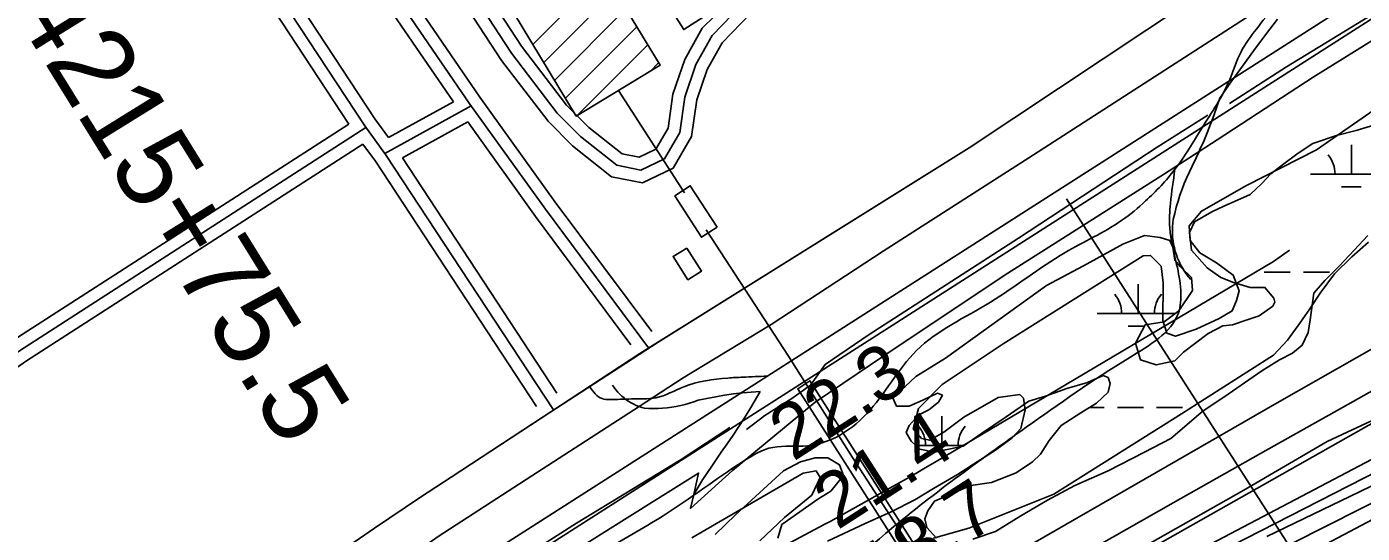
# Model space of a CAD drawing. Extents: x 3477039 to 3515015, y 546746 to 572297.
# Drawn here: x 3486854 to 3488491, y 563182 to 563803 of the extents above; entities that cross this region are included whole.
import ezdxf

# ---------------------------------------------------------------- set-up
doc = ezdxf.new("R2010")
doc.units = 0
for name, color, linetype in [('V-BLDG-OTLN', 7, 'Continuous'), ('V-CHAN-DOCK', 7, 'Continuous'), ('V-FLOD-BASE', 7, 'Continuous'), ('V-LEVE-TOET', 7, 'Continuous'), ('V-RIVR-EDGE', 7, 'Continuous'), ('V-RIVR-RANG', 7, 'Continuous'), ('V-ROAD-CNTR', 7, 'Continuous'), ('V-SITE-VEGE', 7, 'Continuous'), ('V-SURV-IDEN', 7, 'Continuous'), ('V-SURV-LINE', 7, 'Continuous'), ('V-TOPO-DPTH', 7, 'Continuous'), ('V-TOPO-MINR', 7, 'Continuous'), ('V-TOPO-WATR', 7, 'Continuous'), ('V-UTIL-LINE', 7, 'Continuous'), ('V-WETL-SWMP', 7, 'Continuous')]:
    doc.layers.add(name, color=color, linetype=linetype)

msp = doc.modelspace()

# ---------------------------------------------------------------- linework, layer by layer
at = {"layer": 'V-BLDG-OTLN'}
for p, q in [((3487474.5, 563781.7), (3487561.9, 563869.1)), ((3487487.8, 563759.7), (3487575.3, 563847.1)), ((3487501.2, 563737.6), (3487588.6, 563825.1)), ((3487514.5, 563715.6), (3487602, 563803.1)), ((3487528.8, 563694.6), (3487615.3, 563781.1)), ((3487618.6, 563749), (3487628.7, 563759.1))]:
    msp.add_line(p, q, dxfattribs=at)
for points in [[(3487980.8, 564005.3), (3487659.5, 563799.9), (3487590.5, 563907.8), (3487551.6, 563886), (3487630.5, 563756.2), (3487527.7, 563693.9), (3487450.8, 563820.7), (3487443.1, 563816), (3487200.6, 564196.3), (3487291.2, 564254.2), (3487284.9, 564274), (3487304.3, 564286.5), (3487549.5, 563910.4), (3487555.4, 563914.2), (3487552.1, 563919.3), (3487572.9, 563934.1), (3487547.9, 563975.9), (3487869.1, 564178.9)], [(3487700.5, 563557.8), (3487681.4, 563545.4), (3487648.4, 563595.9), (3487667.5, 563608.4)], [(3487663.3, 563532), (3487681.2, 563503.7), (3487664.5, 563493.2), (3487646.5, 563521.8)]]:
    msp.add_lwpolyline(points, close=True, dxfattribs=at)
at = {"layer": 'V-CHAN-DOCK'}
msp.add_lwpolyline([(3488135.6, 562865.5), (3487814.1, 563369.2), (3487799.1, 563359.6), (3488118.3, 562859.4)], dxfattribs=at)
at = {"layer": 'V-FLOD-BASE'}
for points in [[(3490349.7, 564934.6), (3490243.1, 564888.4), (3490214.8, 564876.5), (3490159.9, 564840.8), (3490055.4, 564777), (3489940.9, 564710.3), (3489786.3, 564626), (3489645.4, 564550.9), (3489592.3, 564521.7), (3489506.1, 564468.2), (3489376.1, 564384.8), (3489280.4, 564321.4), (3489220.8, 564288.1), (3489049.5, 564170.6), (3488869.9, 564054.4), (3488692.8, 563942.2), (3488565.1, 563856.4), (3488398.1, 563754.1), (3488328.4, 563709.2)], [(3488301.8, 563694.8), (3488239.8, 563655.7), (3488069.7, 563544.1), (3487886.6, 563426.1), (3487832.8, 563389.2), (3487815, 563364.2), (3487791.9, 563347.5), (3487758.8, 563326.8), (3487736.4, 563309.5)], [(3487715.9, 563312.1), (3487656.2, 563272.9), (3487528.1, 563194.8), (3487371, 563094.6), (3487204.9, 562973), (3487043.9, 562845.9), (3486906.1, 562740.9), (3486744.7, 562616.2), (3486537, 562452.9), (3486382, 562333.4), (3486226.5, 562216.3), (3486049, 562077.7), (3485892.2, 561953), (3485879.2, 561940.8), (3485866.1, 561927.5), (3485851.7, 561900.1), (3485845.8, 561892.6), (3485832.2, 561886.9), (3485795.1, 561869.2), (3485769.7, 561854.8), (3485750.8, 561844.5), (3485730.7, 561826), (3485699.8, 561792.3), (3485690.8, 561775.5)]]:
    msp.add_lwpolyline(points, dxfattribs=at)
at = {"layer": 'V-LEVE-TOET'}
for points in [[(3487605, 563337.8), (3487658.8, 563373), (3487766.8, 563438.5), (3487903.8, 563528.3), (3488088.1, 563646.3), (3488267.7, 563761.9), (3488391.7, 563842.5), (3488412.4, 563854.2)], [(3486750.8, 562587.5), (3486879.1, 562687.9), (3486993.2, 562772.1), (3487096.2, 562851.8), (3487208, 562941.9), (3487319.2, 563024.3), (3487456.9, 563117.7), (3487586.8, 563199.3), (3487677.7, 563256.3), (3487671.7, 563230.2), (3487667.8, 563213), (3487719.3, 563259.3), (3487820.6, 563343.1), (3487922.4, 563411.9), (3488056.5, 563501.2), (3488248.5, 563623.2), (3488291.1, 563650.3), (3488313.4, 563664.6), (3488431, 563741.7), (3488574.5, 563830.8)], [(3484546.9, 561015), (3484692.5, 561128.1), (3484849.8, 561248.7), (3485030.2, 561384.9), (3485192.2, 561507.2), (3485354.9, 561634.2), (3485507.5, 561747.9), (3485642.4, 561857.6), (3485758.5, 561955.9), (3485787.5, 561980.7), (3485856.7, 562032.6), (3485991.5, 562132.4), (3486127.5, 562234.5), (3486285.4, 562351.1), (3486414.3, 562446.8), (3486552.1, 562554.2), (3486666.4, 562654.2), (3486800.7, 562759.3), (3486937.3, 562861.4), (3487055, 562954.9), (3487212.4, 563075), (3487358.4, 563178.7), (3487480.4, 563257.3), (3487605, 563337.8)]]:
    msp.add_lwpolyline(points, dxfattribs=at)
at = {"layer": 'V-RIVR-EDGE'}
msp.add_lwpolyline([(3488508.4, 563323), (3488448.2, 563295), (3488345.8, 563235.2), (3488231, 563170.5), (3488094.8, 563082), (3488051.8, 563050.8), (3487960.3, 562961), (3487863.3, 562893.2), (3487765.1, 562834.6), (3487574.9, 562708.3), (3487490.8, 562649.1), (3487428.2, 562607.5), (3487363.8, 562563.6), (3487339.2, 562537.3), (3487292.6, 562521.5), (3487263.7, 562504.4), (3487204.1, 562438.4), (3487173.5, 562436.6), (3487115.2, 562408.6), (3487037.9, 562383), (3486978.4, 562355), (3486890, 562287.8), (3486784.5, 562221.3)], dxfattribs=at)
at = {"layer": 'V-RIVR-RANG'}
msp.add_line((3488128.7, 563592.6), (3488689.9, 562717.1), dxfattribs=at)
at = {"layer": 'V-ROAD-CNTR'}
for points in [[(3489035.6, 564320.4), (3488932.9, 564255.8), (3488391.4, 563908.9), (3488009.3, 563655), (3487605.7, 563402.9), (3487374.3, 563251.4)], [(3488907.8, 564239.7), (3488391.4, 563908.9), (3488009.3, 563655), (3487628.1, 563416.9)], [(3487170.9, 564225.1), (3487281.7, 564053.7), (3487460.7, 563779.4), (3487515.8, 563707.4), (3487543, 563679.9), (3487583.9, 563647.6), (3487604.9, 563643.4), (3487625.2, 563653.2), (3487640.3, 563678.9), (3487646.3, 563720.6), (3487660.6, 563763), (3487682.1, 563801.6), (3487727.5, 563846.3)], [(3485418.5, 563172.2), (3485492.9, 563221.9), (3485706.2, 563357.7), (3485877.1, 563466.6), (3485981.6, 563528.1), (3486052.3, 563579.1), (3486132.4, 563628.1), (3486212.7, 563689), (3486353.5, 563803.2), (3486579.9, 563943), (3486932.4, 564164.9), (3486960.7, 564175.6), (3487097.6, 563942.2), (3487268.4, 563681.9), (3487294, 563646.9), (3487499.8, 563333.6)], [(3486976.7, 564178.1), (3487110.4, 563950.1), (3487280.7, 563690.5), (3487297.5, 563667.5)], [(3486375.3, 563799.1), (3486587.9, 563930.3), (3486939.1, 564151.4), (3486954.2, 564157.1), (3487084.9, 563934.3), (3487249, 563684.1)], [(3487616.4, 563409.6), (3487489.9, 563579.6), (3487397.4, 563708.6), (3487243.6, 563933.3), (3487133.2, 564092)], [(3487620.2, 563429.6), (3487502, 563588.5), (3487409.7, 563717.2), (3487255.9, 563941.8), (3487145.5, 564100.7)], [(3487377.4, 563711.4), (3487231.2, 563924.7), (3487120, 564084.7)], [(3487269.1, 564045.5), (3487448.4, 563770.8), (3487504.5, 563697.5), (3487533, 563668.7), (3487577.4, 563633.6), (3487606.9, 563627.7), (3487635.8, 563641.6), (3487654.7, 563673.9), (3487660.9, 563717.1), (3487674.3, 563756.9), (3487694.3, 563792.6), (3487731.2, 563830.7)], [(3487256.5, 564037.4), (3487436.2, 563762.1), (3487493.1, 563687.7), (3487523, 563657.5), (3487570.9, 563619.5), (3487608.9, 563612.1), (3487646.4, 563630.1), (3487669.1, 563668.8), (3487675.6, 563713.6), (3487688.1, 563750.8), (3487706.4, 563783.6), (3487741.1, 563819.4)], [(3488387, 563812.7), (3488372.6, 563793.6), (3488358.3, 563774.3), (3488344.2, 563755), (3488330.2, 563735.5), (3488316.4, 563715.9)], [(3488316.4, 563715.9), (3488312.9, 563705.2), (3488309.1, 563694.5), (3488305.2, 563684), (3488301.1, 563673.5), (3488296.8, 563663.1), (3488292.2, 563652.8), (3488291.1, 563650.3), (3488287.5, 563642.6), (3488282.6, 563632.5), (3488279.2, 563625.5), (3488276, 563618.5), (3488273, 563611.4), (3488270.2, 563604.2), (3488267.7, 563596.9), (3488265.3, 563589.5), (3488263.2, 563582.1), (3488261.2, 563574.6), (3488259.5, 563567.1), (3488258.9, 563562.8), (3488258.5, 563558.4), (3488258.4, 563554), (3488258.4, 563549.6), (3488258.7, 563545.2), (3488259.2, 563540.8), (3488259.9, 563536.5), (3488260.8, 563532.2), (3488261.9, 563527.9), (3488263.3, 563523.8), (3488264.8, 563519.6), (3488266.5, 563515.6), (3488268.5, 563511.6), (3488270.6, 563507.8), (3488272.9, 563504.1), (3488275.4, 563500.4), (3488278.1, 563497), (3488280.9, 563493.6)], [(3487293.3, 563648), (3487399.1, 563706.2)], [(3487297.5, 563667.5), (3487377.4, 563711.4)], [(3486716.1, 563334.3), (3486837.1, 563418.8), (3487249, 563684.1)], [(3487314.7, 563642.7), (3487394.7, 563686.7)], [(3487594.7, 563413.6), (3487477.8, 563570.8), (3487394.7, 563686.7)], [(3486724.7, 563322), (3486845.5, 563406.3), (3487269.8, 563679.7)], [(3486733.3, 563309.7), (3486853.8, 563393.9), (3487266.2, 563659.5)], [(3487266.2, 563659.5), (3487281.6, 563638.4), (3487479, 563337.9)], [(3487314.7, 563642.7), (3487504.1, 563354.3)], [(3487628.1, 563416.9), (3487487.2, 563325.3)], [(3487753.3, 563356.4), (3487742.3, 563355.6), (3487731.4, 563354.5), (3487720.4, 563353.2), (3487709.5, 563351.6), (3487698.6, 563349.9), (3487687.8, 563347.8), (3487677, 563345.6), (3487671.7, 563343.7), (3487666.4, 563341.9), (3487661.1, 563340.4), (3487655.7, 563339), (3487650.2, 563337.9), (3487644.7, 563337), (3487639.1, 563336.3), (3487633.6, 563335.8), (3487628, 563335.5), (3487622.4, 563335.4), (3487616.8, 563335.5), (3487611.2, 563335.8), (3487607.9, 563336.8), (3487605, 563337.8), (3487601.3, 563339.2), (3487598.1, 563340.7), (3487595, 563342.4), (3487592, 563344.2), (3487589.1, 563346.2), (3487586.3, 563348.3), (3487583.6, 563350.6), (3487581, 563353), (3487578.6, 563355.6), (3487576.3, 563358.3), (3487574.2, 563361.1), (3487572.2, 563364)], [(3487753.3, 563356.4), (3487747, 563345.5), (3487740.4, 563334.6), (3487733.8, 563323.9), (3487727, 563313.2), (3487720, 563302.7), (3487712.8, 563292.3), (3487705.5, 563282), (3487694, 563264.9), (3487682.5, 563247.8), (3487671.7, 563230.2)], [(3487487.2, 563325.3), (3487374.3, 563251.4)], [(3487374.3, 563251.4), (3487355.5, 563239), (3487336.7, 563226.6), (3487317.9, 563214.1), (3487299.2, 563201.5), (3487280.5, 563188.9), (3487261.9, 563176.2), (3487243.3, 563163.4), (3487224.8, 563150.6), (3487206.3, 563137.7), (3487187.8, 563124.7), (3487169.4, 563111.6), (3487151.1, 563098.5), (3487132.8, 563085.4), (3487114.5, 563072.1), (3487096.3, 563058.8), (3487078.1, 563045.5), (3487076.1, 563044)], [(3487374.3, 563251.4), (3487355.5, 563239), (3487336.7, 563226.6), (3487317.9, 563214.1), (3487299.2, 563201.5), (3487280.5, 563188.9), (3487261.9, 563176.2), (3487243.3, 563163.4), (3487224.8, 563150.6), (3487206.3, 563137.7), (3487187.8, 563124.7), (3487169.4, 563111.6), (3487151.1, 563098.5), (3487132.8, 563085.4), (3487114.5, 563072.1), (3487096.3, 563058.8), (3487078.1, 563045.5), (3487076.1, 563044)]]:
    msp.add_lwpolyline(points, dxfattribs=at)
for points in [[(3488399.5, 563914), (3488406.3, 563902.4), (3488410.6, 563887.7), (3488411.4, 563873.4), (3488406.8, 563854.7), (3488385, 563828.9), (3488361.3, 563800.3), (3488342.5, 563772.7), (3488328.6, 563738.7), (3488294.5, 563679), (3488261.5, 563628.6), (3488225.6, 563589.8), (3488196.4, 563566.1), (3488126.9, 563526.6), (3488035.3, 563465.7), (3487944.9, 563406.5), (3487883.6, 563328.8), (3487846.5, 563300.4), (3487811.1, 563289.6), (3487768.8, 563287.8), (3487732, 563270.4), (3487634.3, 563203.9), (3487557, 563158.4), (3487462.6, 563101.1), (3487379.2, 563054.6), (3487286.4, 562984.4), (3487191.4, 562912.1), (3487151.5, 562869.4), (3487149.1, 562840.3), (3487160.2, 562813), (3487216.4, 562788.3), (3487287.7, 562774.2), (3487358.3, 562798.9), (3487398.2, 562854.3), (3487490.6, 562905.9), (3487566.3, 562949.4), (3487620.7, 562977.3), (3487709.5, 563034.4), (3487788.3, 563084.6), (3487906.6, 563182), (3488079.1, 563312.4), (3488206.2, 563398), (3488265.4, 563451.5), (3488263.6, 563511.9), (3488255.1, 563556.9), (3488256, 563586.9), (3488261.5, 563628.6)], [(3487761.7, 563375.1), (3487732, 563373.8), (3487713.5, 563372.8), (3487659.6, 563362), (3487625.3, 563348.6), (3487595.3, 563347.1), (3487568.8, 563346.4), (3487559.5, 563347.5), (3487544, 563362.5)]]:
    msp.add_spline(points, degree=3, dxfattribs=at)
at = {"layer": 'V-SITE-VEGE'}
for points in [[(3487835.8, 563172.7), (3487881.8, 563194.4), (3487913.6, 563208.7), (3487942.5, 563223.6), (3487965.5, 563237.4), (3487995, 563254.6), (3488019.2, 563270.1), (3488041.7, 563284.5), (3488061.8, 563299.5), (3488072.5, 563311.1), (3488078, 563333.9), (3488075.8, 563348), (3488071.2, 563352.7), (3488044.8, 563349), (3488002.9, 563324.8), (3487978.1, 563306.4), (3487960.9, 563296.6), (3487951, 563298.5), (3487940.6, 563310.3), (3487947.3, 563335.5), (3487976.4, 563365), (3488050.8, 563414.5), (3488222.7, 563522.7), (3488231.7, 563523), (3488244.5, 563510), (3488247.1, 563489.4), (3488246.6, 563443.1), (3488251.7, 563427.8), (3488262.2, 563424.2), (3488287.5, 563432.7), (3488315.8, 563445.8), (3488331.7, 563455), (3488337.1, 563467.8), (3488340.2, 563479.5), (3488332.8, 563499), (3488312.5, 563513.9), (3488292.1, 563526.4), (3488280, 563541.2), (3488279, 563559.4), (3488293.9, 563577.4), (3488349.4, 563608.9), (3488434.9, 563652.5), (3488525.9, 563715.3)], [(3488498.9, 563539.3), (3488478.2, 563521.4), (3488456.9, 563500.5), (3488439.6, 563476.7), (3488427, 563457.5), (3488412.7, 563437.2), (3488399.6, 563419.2), (3488382.4, 563400.6), (3488269.6, 563328.7), (3488113.1, 563230.3), (3488008.9, 563188.8), (3487965.4, 563176.4)], [(3487669.4, 563177), (3487805.7, 563256.3), (3487821.6, 563259), (3487826.8, 563250.7), (3487816.6, 563229.2), (3487782.8, 563202), (3487752.6, 563173.1)]]:
    msp.add_lwpolyline(points, dxfattribs=at)
at = {"layer": 'V-SURV-LINE'}
for points in [[(3487310.8, 563086.5), (3488549.3, 563878.8)], [(3488565.4, 563853.5), (3487327, 563061.2)]]:
    msp.add_lwpolyline(points, dxfattribs=at)
at = {"layer": 'V-TOPO-DPTH'}
for points in [[(3489047.8, 563559.8), (3488100.8, 563061.7), (3488089.5, 563054.9), (3488078.2, 563047.9), (3488067.2, 563040.7), (3488056.2, 563033.4), (3487508.5, 562655.1), (3487489, 562641.6), (3487469.5, 562628.2), (3487450, 562614.7), (3487430.5, 562601.3), (3487410.9, 562588), (3487391.2, 562574.9), (3487371.2, 562562), (3487351.2, 562549.4), (3486662.9, 562123.5)], [(3486662.9, 562123.5), (3487351.2, 562549.4), (3487371.2, 562562), (3487391.2, 562574.9), (3487410.9, 562588), (3487430.5, 562601.3), (3487450, 562614.7), (3487469.5, 562628.2), (3487489, 562641.6), (3487508.5, 562655.1), (3488056.2, 563033.4), (3488067.2, 563040.7), (3488078.2, 563047.9), (3488089.5, 563054.9), (3488100.8, 563061.7), (3489047.8, 563559.8)], [(3488580.7, 563400.7), (3488473.6, 563340.5), (3488366.5, 563280.1), (3488259.5, 563219.6), (3488089, 563123), (3488067.4, 563110.5), (3488045.9, 563097.9), (3488024.7, 563084.9), (3488003.5, 563071.8), (3487982.5, 563058.3), (3487961.6, 563044.7), (3487941, 563030.8), (3487380.5, 562641.6), (3487368.5, 562633.4), (3487356.5, 562625.2), (3487344.4, 562617.2), (3487332.3, 562609.2), (3487202.7, 562524.9), (3487125.6, 562475), (3487048.4, 562425.2), (3486971.1, 562375.6), (3486893.7, 562326.2), (3486590, 562133.3)], [(3488544.2, 563260.8), (3488487.6, 563233.3), (3488430.9, 563205.9), (3488374.2, 563178.7)], [(3488374.2, 563178.7), (3488430.9, 563205.9), (3488487.6, 563233.3), (3488544.2, 563260.8)], [(3486846, 562153), (3486923.1, 562202.5), (3487000.1, 562252.2), (3487077.1, 562302), (3487383.7, 562500.6), (3487403.9, 562513.8), (3487423.9, 562527.2), (3487443.8, 562540.7), (3487463.7, 562554.4), (3487757.8, 562759.8), (3487816.2, 562800), (3487874.9, 562839.7), (3487934.2, 562878.7), (3487993.8, 562917.2), (3488062.2, 562960.6), (3488088, 562976.7), (3488114.1, 562992.3), (3488140.6, 563007.2), (3488167.4, 563021.8), (3488533.2, 563215)], [(3486846, 562153), (3486923.1, 562202.5), (3487000.1, 562252.2), (3487077.1, 562302), (3487383.7, 562500.6), (3487403.9, 562513.8), (3487423.9, 562527.2), (3487443.8, 562540.7), (3487463.7, 562554.4), (3487757.8, 562759.8), (3487816.2, 562800), (3487874.9, 562839.7), (3487934.2, 562878.7), (3487993.8, 562917.2), (3488062.2, 562960.6), (3488088, 562976.7), (3488114.1, 562992.3), (3488140.6, 563007.2), (3488167.4, 563021.8), (3488533.2, 563215)]]:
    msp.add_lwpolyline(points, dxfattribs=at)
at = {"layer": 'V-TOPO-MINR'}
for points in [[(3488401.9, 563529.5), (3488382.5, 563515.7), (3487967, 563269.3), (3487955.5, 563262.5), (3487943.9, 563255.8), (3487932.3, 563249.2), (3487920.7, 563242.6), (3487839.9, 563197.5), (3487831.4, 563193.4), (3487238.7, 562876.5), (3487220.1, 562863.6), (3487201.6, 562850.6), (3487183.3, 562837.2), (3487165.2, 562823.5), (3487025, 562716.1), (3486937.3, 562648.1), (3486850, 562579.6)], [(3488714.5, 563436.6), (3488109.1, 563094.4), (3488086.9, 563081.6), (3488064.9, 563068.5), (3488043.2, 563054.9), (3488021.7, 563041.1), (3487897.9, 562959.6), (3487814.7, 562904.5), (3487731.9, 562849.1), (3487649.4, 562793.1), (3487567.2, 562736.7), (3487419.2, 562634.4), (3487395.7, 562618.4), (3487372.1, 562602.5), (3487348.3, 562587), (3487324.4, 562571.6), (3486975.2, 562349.7), (3486905.8, 562305.6), (3486836.3, 562261.5)], [(3488508.1, 563411.4), (3488386.6, 563342.2), (3488265.4, 563272.7), (3488046.8, 563146.5), (3488035.2, 563139.5), (3488023.7, 563132.4), (3487421.9, 562699), (3487349.2, 562647.4), (3487346.5, 562645.5), (3487343.9, 562643.6), (3487341.2, 562641.8), (3487338.4, 562640), (3487307.3, 562619.5), (3487288.9, 562607.5), (3487270.6, 562595.6), (3487252.1, 562583.8), (3487233.7, 562572), (3486596.8, 562166.8)], [(3488580.7, 563400.7), (3488473.6, 563340.5), (3488366.5, 563280.1), (3488259.5, 563219.6), (3488089, 563123), (3488067.4, 563110.5), (3488045.9, 563097.9), (3488024.7, 563084.9), (3488003.5, 563071.8), (3487982.5, 563058.3), (3487961.6, 563044.7), (3487941, 563030.8), (3487380.5, 562641.6), (3487368.5, 562633.4), (3487356.5, 562625.2), (3487344.4, 562617.2), (3487332.3, 562609.2), (3487202.7, 562524.9), (3487125.6, 562475), (3487048.4, 562425.2), (3486971.1, 562375.6), (3486893.7, 562326.2), (3486590, 562133.3)], [(3488743.8, 563378.4), (3488097.5, 563047.9), (3488090.6, 563043.8), (3488083.7, 563039.5), (3488076.9, 563035), (3488070.2, 563030.5), (3487697.5, 562769.2), (3487648.1, 562734.5), (3487598.7, 562699.6), (3487549.4, 562664.7), (3487500.2, 562629.6), (3487408.9, 562564.4), (3487405.4, 562561.9), (3487401.8, 562559.4), (3487398.1, 562557), (3487394.5, 562554.5), (3487353.1, 562527.4), (3487328.7, 562511.5), (3487304.2, 562495.7), (3487279.6, 562480.1), (3487254.9, 562464.6), (3486655.9, 562091.8)], [(3488694.5, 563316.1), (3488116.9, 563024.6), (3488099.4, 563015.1), (3488082.1, 563005.2), (3488065, 562995), (3488048.1, 562984.4), (3488031.4, 562973.6), (3488014.9, 562962.5), (3487998.5, 562951.2), (3487442.6, 562558.4), (3487429, 562548.9), (3487415.4, 562539.6), (3487401.7, 562530.4), (3487387.9, 562521.2), (3487233.9, 562420.4), (3487142.9, 562361.1), (3487051.8, 562302), (3486960.5, 562243.3), (3486869, 562184.7), (3486645.3, 562042.2)], [(3488544.2, 563260.8), (3488487.6, 563233.3), (3488430.9, 563205.9), (3488374.2, 563178.7)], [(3488533.2, 563215), (3488167.4, 563021.8), (3488140.6, 563007.2), (3488114.1, 562992.3), (3488088, 562976.7), (3488062.2, 562960.6), (3487993.8, 562917.2), (3487934.2, 562878.7), (3487874.9, 562839.7), (3487816.2, 562800), (3487757.8, 562759.8), (3487463.7, 562554.4), (3487443.8, 562540.7), (3487423.9, 562527.2), (3487403.9, 562513.8), (3487383.7, 562500.6), (3487077.1, 562302), (3487000.1, 562252.2), (3486923.1, 562202.5), (3486846, 562153)]]:
    msp.add_lwpolyline(points, dxfattribs=at)
at = {"layer": 'V-TOPO-WATR'}
msp.add_lwpolyline([(3489047.8, 563559.8), (3488100.8, 563061.7), (3488089.5, 563054.9), (3488078.2, 563047.9), (3488067.2, 563040.7), (3488056.2, 563033.4), (3487508.5, 562655.1), (3487489, 562641.6), (3487469.5, 562628.2), (3487450, 562614.7), (3487430.5, 562601.3), (3487410.9, 562588), (3487391.2, 562574.9), (3487371.2, 562562), (3487351.2, 562549.4), (3486662.9, 562123.5)], dxfattribs=at)
at = {"layer": 'V-UTIL-LINE'}
msp.add_line((3487579.4, 563725.2), (3487660.3, 563599.7), dxfattribs=at)
msp.add_lwpolyline([(3487687, 563554.3), (3487788, 563399.7), (3487866.2, 563275.3), (3488025.9, 563028.4), (3488089.1, 562926.7)], dxfattribs=at)
at = {"layer": 'V-WETL-SWMP'}
for p, q in [((3488477.7, 563622.8), (3488477.7, 563658.8)), ((3488427.7, 563622.8), (3488527.7, 563622.8)), ((3488465.7, 563607.3), (3488489.7, 563607.3)), ((3488370.9, 563502.7), (3488402.9, 563502.7)), ((3488418.9, 563502.7), (3488450.9, 563502.7)), ((3488216.3, 563452), (3488216.3, 563488)), ((3488166.3, 563452), (3488262, 563452)), ((3488204.3, 563436.5), (3488224.4, 563436.5)), ((3487975.8, 563290.1), (3487975.8, 563326.1)), ((3488156.3, 563336.5), (3488174.9, 563336.5)), ((3488190.9, 563336.5), (3488222.9, 563336.5)), ((3488238.9, 563336.5), (3488270.9, 563336.5)), ((3487943.8, 563290.1), (3488003.1, 563290.1))]:
    msp.add_line(p, q, dxfattribs=at)
for points in [[(3487980.2, 563397.3), (3488103.9, 563486.2), (3488149.6, 563510.2), (3488182, 563528.2), (3488197.6, 563536.7), (3488224, 563547.5), (3488243.3, 563545.1), (3488255.3, 563541.5), (3488258.9, 563533.1), (3488261.3, 563517.4), (3488268.5, 563509), (3488281.7, 563495.8), (3488282.9, 563480.2), (3488266.1, 563455), (3488248.1, 563441.7), (3488225.2, 563438.1), (3488213.2, 563415.3), (3488219.2, 563394.9), (3488238.5, 563388.9), (3488261.3, 563393.7), (3488272.1, 563404.5), (3488302.1, 563427.3), (3488320.1, 563436.9), (3488332.2, 563438.1), (3488350.2, 563444.2), (3488364.6, 563449), (3488381.4, 563461), (3488383.8, 563465.8), (3488382.6, 563470.6), (3488371.8, 563483.8), (3488353.8, 563483.8), (3488333.4, 563489.8), (3488317.7, 563495.8), (3488300.9, 563507.8), (3488281.7, 563529.4), (3488279.3, 563551.1), (3488285.3, 563564.3), (3488306.9, 563576.3), (3488321.3, 563583.5), (3488338.2, 563590.7), (3488353.8, 563597.9), (3488368.2, 563611.1), (3488379, 563623.2), (3488393.4, 563634), (3488412.6, 563648.4), (3488430.7, 563660.4), (3488459.5, 563670), (3488483.5, 563676), (3488506.4, 563683.2)], [(3488497.9, 563547.5), (3488481.1, 563529.4), (3488463.1, 563510.2), (3488445.1, 563492.2), (3488431.9, 563476.6), (3488427.1, 563444.2), (3488424.7, 563428.5), (3488417.5, 563412.9), (3488405.4, 563403.3), (3488389.8, 563394.9), (3488368.2, 563381.7), (3488321.3, 563349.2), (3488296.1, 563332.4), (3488256.5, 563298.8), (3488224, 563282), (3488179.6, 563259.1), (3488138.7, 563241.1), (3488105.1, 563223.1), (3488072.7, 563203.9), (3488041.4, 563184.7), (3488013.8, 563175.1)], [(3488066.7, 563256.7), (3488087.1, 563270), (3488096.7, 563279.6), (3488107.5, 563296.4), (3488121.9, 563314.4), (3488146, 563330), (3488165.2, 563342), (3488179.6, 563355.3), (3488182, 563366.1), (3488179.6, 563373.3), (3488173.6, 563375.7), (3488154.4, 563367.3), (3488129.1, 563360.1), (3488102.7, 563350.4), (3488082.3, 563344.4), (3488054.6, 563325.2), (3488024.6, 563304.8), (3488001.8, 563289.2), (3487966.9, 563282), (3487948.9, 563285.6), (3487938.1, 563295.2), (3487932.1, 563306), (3487935.7, 563314.4), (3487947.7, 563327.6), (3487959.7, 563333.6), (3487971.8, 563343.2), (3487976.6, 563351.6), (3487970.6, 563354.1), (3487952.5, 563345.6), (3487935.7, 563338.4), (3487920.1, 563338.4), (3487915.3, 563349.2), (3487930.9, 563362.5), (3487944.1, 563374.5), (3487980.2, 563397.3)], [(3487697.8, 563181.1), (3487723.1, 563205.1), (3487781.9, 563259.1), (3487802.4, 563270), (3487820.4, 563274.8), (3487836, 563274.8), (3487850.4, 563266.4), (3487855.2, 563253.1), (3487839.6, 563233.9), (3487824, 563224.3), (3487779.5, 563193.1), (3487774.7, 563176.3)], [(3487969.4, 563176.3), (3487957.3, 563189.5), (3487954.9, 563200.3), (3487958.5, 563209.9), (3487966.9, 563221.9), (3488011.4, 563241.1), (3488036.6, 563244.7), (3488066.7, 563256.7)]]:
    msp.add_lwpolyline(points, dxfattribs=at)
for centre, start, end in [((3488422.5, 563623.2), 359.2282, 40.7718), ((3488161, 563452.4), 359.2282, 40.7718), ((3488271.5, 563452.4), 139.2282, 180.7718), ((3487920.6, 563290.6), 359.2282, 40.7718), ((3488031.1, 563290.6), 139.2282, 180.7718)]:
    msp.add_arc(centre, 35.2, start, end, dxfattribs=at)

# ---------------------------------------------------------------- texts
at = {"layer": 'V-RIVR-RANG'}
for s, p in [('22.3', (3487793.5, 563269.8)), ('21.4', (3487847.7, 563185.8)), ('18.7', (3487902, 563101.8))]:
    msp.add_text(s, height=67, rotation=32.7283, dxfattribs=at).set_placement(p)
at = {"layer": 'V-SURV-IDEN'}
msp.add_text('4215+75.5', height=100, rotation=301.7864, dxfattribs=at).set_placement((3486835.4, 563824.5))

doc.saveas('drawing.dxf')
